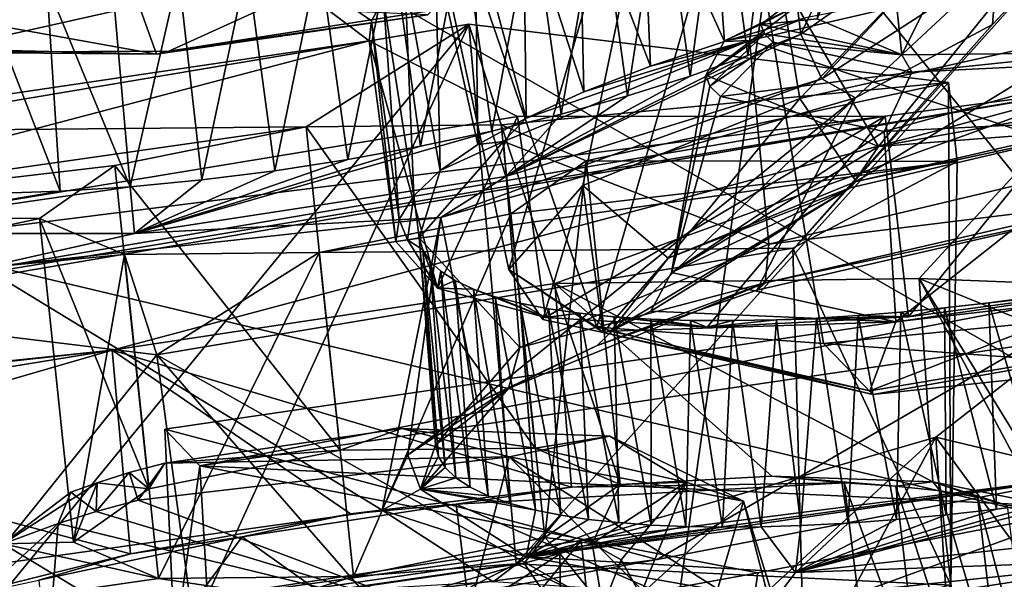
# Model space of a CAD drawing. Header units: metres. Extents: x -147 to 294, y -23 to 81.
# Tile 325 of 656: x 243.99 to 248.72, y 11.18 to 13.86. Entities that reach past the tile are written whole.
import ezdxf

# ---------------------------------------------------------------- set-up
doc = ezdxf.new("R2010")
doc.units = ezdxf.units.M
doc.layers.add('solid_AVA_153', color=7, linetype='CONTINUOUS')

msp = doc.modelspace()

# ---------------------------------------------------------------- linework, layer by layer
at = {"layer": 'solid_AVA_153'}
for points in [[(235.382919, 20.174784, 271.545105), (248.68512, 21.944908, 269.990875), (236.747787, 7.212847, 268.464081)], [(248.68512, 21.944908, 269.990875), (246.785263, 8.478528, 267.585846), (236.747787, 7.212847, 268.464081)], [(248.68512, 21.944908, 269.990875), (253.524139, 10.754683, 266.204803), (246.785263, 8.478528, 267.585846)], [(253.285522, 16.096727, 267.361969), (253.524139, 10.754683, 266.204803), (248.68512, 21.944908, 269.990875)], [(250.906952, 11.006205, 270.554932), (249.574112, 21.555054, 273.642517), (235.413086, 19.895332, 274.532532)], [(250.906952, 11.006205, 270.554932), (235.413086, 19.895332, 274.532532), (235.975128, 14.554294, 273.108093)], [(247.733551, 13.484473, 208.451752), (247.308426, 16.02021, 208.829315), (250.490891, 16.355457, 208.82872)], [(249.185791, 13.807883, 208.09227), (247.733551, 13.484473, 208.451752), (250.490891, 16.355457, 208.82872)], [(246.335754, 12.664375, 210.911667), (245.784622, 15.218804, 211.525833), (247.308426, 16.02021, 208.829315)], [(246.691055, 13.067058, 209.484436), (246.335754, 12.664375, 210.911667), (247.308426, 16.02021, 208.829315)], [(247.733551, 13.484473, 208.451752), (246.691055, 13.067058, 209.484436), (247.308426, 16.02021, 208.829315)], [(248.499313, 15.382895, 202.551208), (247.738403, 13.793296, 204.117722), (247.617493, 14.764479, 204.329987)], [(248.499313, 15.382895, 202.551208), (248.622467, 14.417262, 202.355042), (247.738403, 13.793296, 204.117722)], [(248.224579, 13.6946, 212.066528), (247.8172, 13.867684, 211.157883), (248.061035, 15.242649, 212.433945)], [(248.224579, 13.6946, 212.066528), (248.061035, 15.242649, 212.433945), (249.000732, 15.25211, 212.810425)], [(248.224579, 13.6946, 212.066528), (249.000732, 15.25211, 212.810425), (249.159744, 13.703708, 212.442474)], [(246.758423, 12.387303, 212.340103), (247.442978, 14.752333, 214.222931), (245.784622, 15.218804, 211.525833)], [(246.758423, 12.387303, 212.340103), (245.784622, 15.218804, 211.525833), (246.335754, 12.664375, 210.911667)], [(249.308212, 12.451582, 213.804703), (250.625458, 15.087579, 214.222351), (247.442978, 14.752333, 214.222931)], [(244.064514, 14.968012, 205.423599), (242.347321, 15.045023, 204.184799), (243.538437, 13.447729, 211.175034)], [(244.064514, 14.968012, 205.423599), (243.538437, 13.447729, 211.175034), (245.664902, 13.76135, 211.195831)], [(244.064514, 14.968012, 205.423599), (245.676819, 13.857912, 210.807449), (245.734177, 13.96109, 210.422531)], [(244.064514, 14.968012, 205.423599), (245.664902, 13.76135, 211.195831), (245.676819, 13.857912, 210.807449)], [(247.3535, 14.660101, 204.562546), (247.617493, 14.764479, 204.329987), (247.484573, 13.690458, 204.343323)], [(247.617493, 14.764479, 204.329987), (247.738403, 13.793296, 204.117722), (247.484573, 13.690458, 204.343323)], [(246.758423, 12.387303, 212.340103), (247.847763, 12.309066, 213.401947), (247.442978, 14.752333, 214.222931)], [(247.371628, 13.758513, 208.094299), (247.300201, 14.744948, 208.276855), (246.973602, 14.638042, 208.489746)], [(247.754898, 13.870564, 207.900406), (247.300201, 14.744948, 208.276855), (247.371628, 13.758513, 208.094299)], [(247.847763, 12.309066, 213.401947), (249.308212, 12.451582, 213.804703), (247.442978, 14.752333, 214.222931)], [(247.016525, 13.639617, 208.337341), (246.973602, 14.638042, 208.489746), (246.673767, 14.526541, 208.741104)], [(247.371628, 13.758513, 208.094299), (246.973602, 14.638042, 208.489746), (247.016525, 13.639617, 208.337341)], [(247.3535, 14.660101, 204.562546), (247.20636, 13.59139, 204.541214), (247.071671, 14.562015, 204.761841)], [(247.3535, 14.660101, 204.562546), (247.484573, 13.690458, 204.343323), (247.20636, 13.59139, 204.541214)], [(250.906952, 11.006205, 270.554932), (235.975128, 14.554294, 273.108093), (236.530548, 9.275632, 271.466919)], [(246.696945, 13.516018, 208.625427), (246.673767, 14.526541, 208.741104), (246.405914, 14.412115, 209.027359)], [(247.016525, 13.639617, 208.337341), (246.673767, 14.526541, 208.741104), (246.696945, 13.516018, 208.625427)], [(247.071671, 14.562015, 204.761841), (246.906601, 13.497206, 204.709122), (246.771805, 14.470233, 204.927795)], [(247.071671, 14.562015, 204.761841), (247.20636, 13.59139, 204.541214), (246.906601, 13.497206, 204.709122)], [(246.771805, 14.470233, 204.927795), (246.588058, 13.408928, 204.84491), (246.450546, 14.384168, 205.060745)], [(246.771805, 14.470233, 204.927795), (246.906601, 13.497206, 204.709122), (246.588058, 13.408928, 204.84491)], [(246.450546, 14.384168, 205.060745), (246.254974, 13.327796, 204.946823), (246.115967, 14.305462, 205.159546)], [(246.418762, 13.38977, 208.953751), (246.405914, 14.412115, 209.027359), (246.174866, 14.296603, 209.343979)], [(246.450546, 14.384168, 205.060745), (246.588058, 13.408928, 204.84491), (246.254974, 13.327796, 204.946823)], [(246.696945, 13.516018, 208.625427), (246.405914, 14.412115, 209.027359), (246.418762, 13.38977, 208.953751)], [(248.622467, 14.417262, 202.355042), (247.840302, 13.579144, 204.128525), (247.738403, 13.793296, 204.117722)], [(248.622467, 14.417262, 202.355042), (248.681488, 14.120798, 202.634964), (247.840302, 13.579144, 204.128525)], [(246.115967, 14.305462, 205.159546), (245.912109, 13.255029, 205.013443), (245.775833, 14.235785, 205.222565)], [(246.115967, 14.305462, 205.159546), (246.254974, 13.327796, 204.946823), (245.912109, 13.255029, 205.013443)], [(246.187225, 13.263073, 209.316467), (246.174866, 14.296603, 209.343979), (245.984512, 14.18192, 209.68541)], [(246.418762, 13.38977, 208.953751), (246.174866, 14.296603, 209.343979), (246.187225, 13.263073, 209.316467)], [(245.775833, 14.235785, 205.222565), (245.563431, 13.191449, 205.043976), (245.425095, 14.174382, 205.249725)], [(245.775833, 14.235785, 205.222565), (245.912109, 13.255029, 205.013443), (245.563431, 13.191449, 205.043976)], [(245.796249, 14.209041, 203.946686), (243.558411, 13.706712, 203.572403), (243.758774, 14.034259, 203.39888)], [(245.796249, 14.209041, 203.946686), (244.703033, 13.711983, 204.193588), (243.558411, 13.706712, 203.572403)], [(245.796249, 14.209041, 203.946686), (245.966919, 13.906784, 204.18927), (244.703033, 13.711983, 204.193588)], [(248.87233, 14.195108, 209.291367), (247.719101, 13.929711, 209.897034), (248.112213, 13.254547, 209.137299)], [(248.87233, 14.195108, 209.291367), (248.112213, 13.254547, 209.137299), (250.183182, 13.626337, 209.175888)], [(245.425095, 14.174382, 205.249725), (245.212158, 13.137527, 205.038712), (245.079056, 14.122939, 205.243713)], [(245.425095, 14.174382, 205.249725), (245.563431, 13.191449, 205.043976), (245.212158, 13.137527, 205.038712)], [(246.006622, 13.138277, 209.706482), (245.984512, 14.18192, 209.68541), (245.837006, 14.069567, 210.046707)], [(246.187225, 13.263073, 209.316467), (245.984512, 14.18192, 209.68541), (246.006622, 13.138277, 209.706482)], [(247.492325, 13.76283, 208.156143), (249.241791, 13.178203, 207.485062), (249.139923, 14.145721, 207.742111)], [(247.754898, 13.870564, 207.900406), (247.492325, 13.76283, 208.156143), (249.139923, 14.145721, 207.742111)], [(248.975616, 14.179116, 202.257782), (249.282944, 12.96755, 207.122406), (247.5271, 12.564355, 207.54718)], [(248.659607, 13.840177, 203.331848), (248.975616, 14.179116, 202.257782), (247.5271, 12.564355, 207.54718)], [(248.681488, 14.120798, 202.634964), (248.975616, 14.179116, 202.257782), (248.659607, 13.840177, 203.331848)], [(245.079056, 14.122939, 205.243713), (244.862, 13.093812, 204.997833), (244.750031, 14.082645, 205.206985)], [(245.079056, 14.122939, 205.243713), (245.212158, 13.137527, 205.038712), (244.862, 13.093812, 204.997833)], [(247.917572, 14.121837, 210.133118), (247.546982, 13.839231, 211.157883), (247.719101, 13.929711, 209.897034)], [(247.8172, 13.867684, 211.157883), (247.546982, 13.839231, 211.157883), (247.917572, 14.121837, 210.133118)], [(248.681488, 14.120798, 202.634964), (248.001068, 13.487918, 204.251389), (247.840302, 13.579144, 204.128525)], [(248.681488, 14.120798, 202.634964), (248.659607, 13.840177, 203.331848), (248.001068, 13.487918, 204.251389)], [(244.431473, 14.05275, 205.138321), (244.517426, 13.06088, 204.921677), (244.116806, 14.033071, 205.034592)], [(244.750031, 14.082645, 205.206985), (244.517426, 13.06088, 204.921677), (244.431473, 14.05275, 205.138321)], [(244.750031, 14.082645, 205.206985), (244.862, 13.093812, 204.997833), (244.517426, 13.06088, 204.921677)], [(245.879974, 13.017677, 210.116058), (245.837006, 14.069567, 210.046707), (245.734177, 13.96109, 210.422531)], [(246.006622, 13.138277, 209.706482), (245.837006, 14.069567, 210.046707), (245.879974, 13.017677, 210.116058)], [(244.116806, 14.033071, 205.034592), (244.181702, 13.038982, 204.811142), (243.798218, 14.023547, 204.891647)], [(243.798218, 14.023547, 204.891647), (244.181702, 13.038982, 204.811142), (243.858017, 13.028306, 204.667191)], [(244.116806, 14.033071, 205.034592), (244.517426, 13.06088, 204.921677), (244.181702, 13.038982, 204.811142)], [(244.644226, 13.697776, 204.214264), (244.554962, 13.946221, 204.693466), (243.226715, 13.952161, 203.945297)], [(243.352295, 13.728988, 203.789536), (244.644226, 13.697776, 204.214264), (243.226715, 13.952161, 203.945297)], [(245.808746, 12.90339, 210.537247), (245.734177, 13.96109, 210.422531), (245.676819, 13.857912, 210.807449)], [(245.879974, 13.017677, 210.116058), (245.734177, 13.96109, 210.422531), (245.808746, 12.90339, 210.537247)], [(244.644226, 13.697776, 204.214264), (245.94722, 13.886975, 204.253296), (244.554962, 13.946221, 204.693466)], [(244.703033, 13.711983, 204.193588), (245.966919, 13.906784, 204.18927), (245.94722, 13.886975, 204.253296)], [(247.719101, 13.929711, 209.897034), (247.281845, 13.596002, 211.107254), (248.112213, 13.254547, 209.137299)], [(247.372543, 13.760916, 211.143784), (247.281845, 13.596002, 211.107254), (247.719101, 13.929711, 209.897034)], [(247.546982, 13.839231, 211.157883), (247.372543, 13.760916, 211.143784), (247.719101, 13.929711, 209.897034)], [(244.703033, 13.711983, 204.193588), (245.94722, 13.886975, 204.253296), (244.644226, 13.697776, 204.214264)], [(245.792709, 12.797401, 210.961838), (245.676819, 13.857912, 210.807449), (245.664902, 13.76135, 211.195831)], [(245.808746, 12.90339, 210.537247), (245.676819, 13.857912, 210.807449), (245.792709, 12.797401, 210.961838)], [(247.754898, 13.870564, 207.900406), (247.371628, 13.758513, 208.094299), (247.492325, 13.76283, 208.156143)], [(248.224579, 13.6946, 212.066528), (247.546982, 13.839231, 211.157883), (247.8172, 13.867684, 211.157883)], [(245.363525, 13.34924, 219.20462), (246.143738, 13.841053, 217.481171), (243.089996, 13.327914, 218.287186)], [(243.567902, 10.698928, 217.862793), (243.089996, 13.327914, 218.287186), (246.143738, 13.841053, 217.481171)], [(244.859116, 11.033704, 217.127975), (243.567902, 10.698928, 217.862793), (246.143738, 13.841053, 217.481171)], [(246.371552, 11.251561, 217.146027), (244.859116, 11.033704, 217.127975), (246.143738, 13.841053, 217.481171)], [(245.363525, 13.34924, 219.20462), (246.299728, 13.358561, 219.580139), (246.143738, 13.841053, 217.481171)], [(246.299728, 13.358561, 219.580139), (248.448029, 13.560762, 219.681137), (246.143738, 13.841053, 217.481171)], [(246.371552, 11.251561, 217.146027), (246.143738, 13.841053, 217.481171), (248.448029, 13.560762, 219.681137)], [(247.564346, 13.794788, 211.352554), (247.372543, 13.760916, 211.143784), (247.546982, 13.839231, 211.157883)], [(248.659607, 13.840177, 203.331848), (247.5271, 12.564355, 207.54718), (248.001068, 13.487918, 204.251389)], [(248.224579, 13.6946, 212.066528), (247.564346, 13.794788, 211.352554), (247.546982, 13.839231, 211.157883)], [(246.30983, 13.278613, 209.33194), (247.584549, 12.784898, 207.898224), (247.492325, 13.76283, 208.156143)], [(246.418762, 13.38977, 208.953751), (246.30983, 13.278613, 209.33194), (247.492325, 13.76283, 208.156143)], [(247.738403, 13.793296, 204.117722), (247.840302, 13.579144, 204.128525), (246.322464, 13.11078, 204.981384)], [(247.484573, 13.690458, 204.343323), (247.738403, 13.793296, 204.117722), (246.322464, 13.11078, 204.981384)], [(246.696945, 13.516018, 208.625427), (246.418762, 13.38977, 208.953751), (247.492325, 13.76283, 208.156143)], [(247.016525, 13.639617, 208.337341), (246.696945, 13.516018, 208.625427), (247.492325, 13.76283, 208.156143)], [(247.371628, 13.758513, 208.094299), (247.016525, 13.639617, 208.337341), (247.492325, 13.76283, 208.156143)], [(247.564346, 13.794788, 211.352554), (247.302368, 13.543485, 211.337296), (247.281845, 13.596002, 211.107254)], [(247.564346, 13.794788, 211.352554), (247.281845, 13.596002, 211.107254), (247.372543, 13.760916, 211.143784)], [(247.564346, 13.794788, 211.352554), (247.606537, 13.753693, 211.544128), (247.302368, 13.543485, 211.337296)], [(247.492325, 13.76283, 208.156143), (247.584549, 12.784898, 207.898224), (249.241791, 13.178203, 207.485062)], [(248.224579, 13.6946, 212.066528), (247.606537, 13.753693, 211.544128), (247.564346, 13.794788, 211.352554)], [(248.00502, 13.085694, 208.698151), (247.733551, 13.484473, 208.451752), (249.185791, 13.807883, 208.09227)], [(249.251328, 13.373905, 208.393356), (248.00502, 13.085694, 208.698151), (249.185791, 13.807883, 208.09227)], [(240.771027, 12.472983, 213.710815), (245.664902, 13.76135, 211.195831), (243.538437, 13.447729, 211.175034)], [(246.377365, 13.39814, 213.198761), (245.664902, 13.76135, 211.195831), (240.771027, 12.472983, 213.710815)], [(243.352295, 13.728988, 203.789536), (243.558411, 13.706712, 203.572403), (244.644226, 13.697776, 204.214264)], [(245.994049, 12.57398, 212.02301), (245.664902, 13.76135, 211.195831), (246.377365, 13.39814, 213.198761)], [(245.792709, 12.797401, 210.961838), (245.664902, 13.76135, 211.195831), (245.994049, 12.57398, 212.02301)], [(247.606537, 13.753693, 211.544128), (247.352234, 13.494924, 211.563675), (247.302368, 13.543485, 211.337296)], [(247.606537, 13.753693, 211.544128), (248.272171, 13.611036, 212.439163), (247.352234, 13.494924, 211.563675)], [(248.224579, 13.6946, 212.066528), (248.272171, 13.611036, 212.439163), (247.606537, 13.753693, 211.544128)], [(244.703033, 13.711983, 204.193588), (244.644226, 13.697776, 204.214264), (243.558411, 13.706712, 203.572403)], [(247.20636, 13.59139, 204.541214), (247.484573, 13.690458, 204.343323), (246.322464, 13.11078, 204.981384)], [(248.224579, 13.6946, 212.066528), (249.159744, 13.703708, 212.442474), (248.272171, 13.611036, 212.439163)], [(249.159744, 13.703708, 212.442474), (249.368271, 13.665772, 212.694443), (248.272171, 13.611036, 212.439163)], [(250.183182, 13.626337, 209.175888), (248.112213, 13.254547, 209.137299), (249.170395, 13.335098, 208.492538)], [(249.368271, 13.665772, 212.694443), (249.432388, 13.390815, 212.923157), (248.139252, 13.326311, 212.621689)], [(248.272171, 13.611036, 212.439163), (249.368271, 13.665772, 212.694443), (248.139252, 13.326311, 212.621689)], [(247.840302, 13.579144, 204.128525), (248.001068, 13.487918, 204.251389), (246.008926, 12.913054, 205.227051)], [(246.322464, 13.11078, 204.981384), (247.840302, 13.579144, 204.128525), (246.008926, 12.913054, 205.227051)], [(246.906601, 13.497206, 204.709122), (247.20636, 13.59139, 204.541214), (246.322464, 13.11078, 204.981384)], [(247.281845, 13.596002, 211.107254), (247.117432, 12.649415, 210.888794), (248.112213, 13.254547, 209.137299)], [(247.281845, 13.596002, 211.107254), (247.302368, 13.543485, 211.337296), (247.117432, 12.649415, 210.888794)], [(248.272171, 13.611036, 212.439163), (248.139252, 13.326311, 212.621689), (247.352234, 13.494924, 211.563675)], [(249.144775, 13.530704, 214.637894), (238.930008, 11.832757, 215.564865), (237.683487, 11.577033, 216.082748)], [(244.431641, 12.277175, 216.926025), (249.144775, 13.530704, 214.637894), (237.683487, 11.577033, 216.082748)], [(249.144775, 13.530704, 214.637894), (248.144547, 13.399546, 214.460571), (238.930008, 11.832757, 215.564865)], [(244.431641, 12.277175, 216.926025), (246.556854, 12.596373, 216.959732), (249.144775, 13.530704, 214.637894)], [(246.299728, 13.358561, 219.580139), (246.707458, 13.185088, 220.490555), (248.448029, 13.560762, 219.681137)], [(248.458542, 11.14833, 219.205627), (246.371552, 11.251561, 217.146027), (248.448029, 13.560762, 219.681137)], [(246.556854, 12.596373, 216.959732), (248.307205, 12.619855, 218.231934), (249.144775, 13.530704, 214.637894)], [(246.707458, 13.185088, 220.490555), (248.489441, 13.182316, 221.291626), (248.448029, 13.560762, 219.681137)], [(247.302368, 13.543485, 211.337296), (247.352234, 13.494924, 211.563675), (247.117432, 12.649415, 210.888794)], [(248.255737, 12.436917, 214.205566), (248.144547, 13.399546, 214.460571), (249.144775, 13.530704, 214.637894)], [(248.255737, 12.436917, 214.205566), (249.144775, 13.530704, 214.637894), (249.316498, 12.578248, 214.38295)], [(248.307205, 12.619855, 218.231934), (249.17041, 12.586512, 219.129089), (249.144775, 13.530704, 214.637894)], [(248.458542, 11.14833, 219.205627), (248.448029, 13.560762, 219.681137), (248.489441, 13.182316, 221.291626)], [(246.008926, 12.913054, 205.227051), (248.001068, 13.487918, 204.251389), (246.18634, 12.02565, 208.842514)], [(248.001068, 13.487918, 204.251389), (246.759674, 12.299294, 208.108383), (246.18634, 12.02565, 208.842514)], [(246.588058, 13.408928, 204.84491), (246.906601, 13.497206, 204.709122), (246.322464, 13.11078, 204.981384)], [(247.102158, 12.717923, 209.582916), (246.691055, 13.067058, 209.484436), (247.733551, 13.484473, 208.451752)], [(248.001068, 13.487918, 204.251389), (247.5271, 12.564355, 207.54718), (246.759674, 12.299294, 208.108383)], [(248.00502, 13.085694, 208.698151), (247.102158, 12.717923, 209.582916), (247.733551, 13.484473, 208.451752)], [(247.352234, 13.494924, 211.563675), (248.139252, 13.326311, 212.621689), (247.117432, 12.649415, 210.888794)], [(248.144547, 13.399546, 214.460571), (240.771027, 12.472983, 213.710815), (238.930008, 11.832757, 215.564865)], [(248.144547, 13.399546, 214.460571), (246.377365, 13.39814, 213.198761), (240.771027, 12.472983, 213.710815)], [(245.994049, 12.57398, 212.02301), (246.377365, 13.39814, 213.198761), (246.511581, 12.434032, 212.968796)], [(246.418762, 13.38977, 208.953751), (246.187225, 13.263073, 209.316467), (246.30983, 13.278613, 209.33194)], [(246.254974, 13.327796, 204.946823), (246.588058, 13.408928, 204.84491), (246.322464, 13.11078, 204.981384)], [(246.511581, 12.434032, 212.968796), (246.377365, 13.39814, 213.198761), (248.144547, 13.399546, 214.460571)], [(246.511581, 12.434032, 212.968796), (248.144547, 13.399546, 214.460571), (247.289474, 12.387123, 213.718796)], [(247.289474, 12.387123, 213.718796), (248.144547, 13.399546, 214.460571), (248.255737, 12.436917, 214.205566)], [(248.139252, 13.326311, 212.621689), (249.432388, 13.390815, 212.923157), (248.195023, 12.411836, 212.67514)], [(249.432388, 13.390815, 212.923157), (249.238693, 12.532689, 212.968475), (248.195023, 12.411836, 212.67514)], [(245.363525, 13.34924, 219.20462), (243.089996, 13.327914, 218.287186), (242.300034, 12.912069, 219.686707)], [(245.363525, 13.34924, 219.20462), (242.300034, 12.912069, 219.686707), (244.444, 13.162994, 219.580826)], [(245.526337, 11.797112, 218.835693), (245.363525, 13.34924, 219.20462), (244.444, 13.162994, 219.580826)], [(246.463135, 11.80622, 219.21109), (246.299728, 13.358561, 219.580139), (245.363525, 13.34924, 219.20462)], [(246.463135, 11.80622, 219.21109), (245.363525, 13.34924, 219.20462), (245.526337, 11.797112, 218.835693)], [(246.871033, 11.631583, 220.121857), (246.707458, 13.185088, 220.490555), (246.299728, 13.358561, 219.580139)], [(246.871033, 11.631583, 220.121857), (246.299728, 13.358561, 219.580139), (246.463135, 11.80622, 219.21109)], [(249.170395, 13.335098, 208.492538), (248.00502, 13.085694, 208.698151), (249.251328, 13.373905, 208.393356)], [(246.254974, 13.327796, 204.946823), (246.322464, 13.11078, 204.981384), (244.538467, 12.836226, 204.967072)], [(245.912109, 13.255029, 205.013443), (246.254974, 13.327796, 204.946823), (244.538467, 12.836226, 204.967072)], [(248.139252, 13.326311, 212.621689), (248.195023, 12.411836, 212.67514), (247.117432, 12.649415, 210.888794)], [(249.170395, 13.335098, 208.492538), (247.975021, 13.056112, 208.796921), (248.00502, 13.085694, 208.698151)], [(248.112213, 13.254547, 209.137299), (247.975021, 13.056112, 208.796921), (249.170395, 13.335098, 208.492538)], [(245.563431, 13.191449, 205.043976), (245.912109, 13.255029, 205.013443), (244.538467, 12.836226, 204.967072)], [(246.30983, 13.278613, 209.33194), (245.905228, 12.815226, 210.96051), (246.388428, 12.289115, 209.087219)], [(246.006622, 13.138277, 209.706482), (245.905228, 12.815226, 210.96051), (246.30983, 13.278613, 209.33194)], [(246.187225, 13.263073, 209.316467), (246.006622, 13.138277, 209.706482), (246.30983, 13.278613, 209.33194)], [(246.30983, 13.278613, 209.33194), (246.388428, 12.289115, 209.087219), (247.584549, 12.784898, 207.898224)], [(248.112213, 13.254547, 209.137299), (247.117432, 12.649415, 210.888794), (247.975021, 13.056112, 208.796921)], [(244.082016, 12.909297, 220.487778), (244.444, 13.162994, 219.580826), (242.300034, 12.912069, 219.686707)], [(244.607498, 11.61031, 219.211746), (244.444, 13.162994, 219.580826), (244.082016, 12.909297, 220.487778)], [(245.526337, 11.797112, 218.835693), (244.444, 13.162994, 219.580826), (244.607498, 11.61031, 219.211746)], [(245.212158, 13.137527, 205.038712), (245.563431, 13.191449, 205.043976), (244.538467, 12.836226, 204.967072)], [(245.425934, 12.745146, 221.773712), (247.699478, 12.766471, 222.691162), (248.489441, 13.182316, 221.291626)], [(246.345474, 12.931392, 221.397522), (245.425934, 12.745146, 221.773712), (248.489441, 13.182316, 221.291626)], [(246.707458, 13.185088, 220.490555), (246.345474, 12.931392, 221.397522), (248.489441, 13.182316, 221.291626)], [(246.509155, 11.376849, 221.028), (246.345474, 12.931392, 221.397522), (246.707458, 13.185088, 220.490555)], [(246.871033, 11.631583, 220.121857), (246.509155, 11.376849, 221.028), (246.707458, 13.185088, 220.490555)], [(247.584549, 12.784898, 207.898224), (249.275314, 12.993519, 207.337128), (249.241791, 13.178203, 207.485062)], [(248.458542, 11.14833, 219.205627), (248.489441, 13.182316, 221.291626), (247.699478, 12.766471, 222.691162)], [(244.862, 13.093812, 204.997833), (245.212158, 13.137527, 205.038712), (244.538467, 12.836226, 204.967072)], [(244.538467, 12.836226, 204.967072), (246.322464, 13.11078, 204.981384), (246.008926, 12.913054, 205.227051)], [(246.006622, 13.138277, 209.706482), (245.879974, 13.017677, 210.116058), (245.905228, 12.815226, 210.96051)], [(244.517426, 13.06088, 204.921677), (244.538467, 12.836226, 204.967072), (242.963913, 12.837231, 204.080612)], [(244.181702, 13.038982, 204.811142), (244.517426, 13.06088, 204.921677), (242.963913, 12.837231, 204.080612)], [(244.517426, 13.06088, 204.921677), (244.862, 13.093812, 204.997833), (244.538467, 12.836226, 204.967072)], [(246.500046, 12.424422, 210.852539), (246.335754, 12.664375, 210.911667), (246.691055, 13.067058, 209.484436)], [(246.500046, 12.424422, 210.852539), (246.691055, 13.067058, 209.484436), (246.788773, 12.361449, 210.832092)], [(247.102158, 12.717923, 209.582916), (246.788773, 12.361449, 210.832092), (246.691055, 13.067058, 209.484436)], [(247.975021, 13.056112, 208.796921), (246.826447, 12.367362, 210.83255), (247.102158, 12.717923, 209.582916)], [(247.018295, 12.463031, 210.848511), (246.826447, 12.367362, 210.83255), (247.975021, 13.056112, 208.796921)], [(247.117432, 12.649415, 210.888794), (247.018295, 12.463031, 210.848511), (247.975021, 13.056112, 208.796921)], [(247.975021, 13.056112, 208.796921), (247.102158, 12.717923, 209.582916), (248.00502, 13.085694, 208.698151)], [(243.858017, 13.028306, 204.667191), (244.181702, 13.038982, 204.811142), (242.963913, 12.837231, 204.080612)], [(245.879974, 13.017677, 210.116058), (245.808746, 12.90339, 210.537247), (245.849319, 12.806371, 210.961182)], [(245.879974, 13.017677, 210.116058), (245.849319, 12.806371, 210.961182), (245.905228, 12.815226, 210.96051)], [(247.56749, 12.599159, 207.767487), (247.5271, 12.564355, 207.54718), (249.282944, 12.96755, 207.122406)], [(247.56749, 12.599159, 207.767487), (249.282944, 12.96755, 207.122406), (249.275314, 12.993519, 207.337128)], [(247.584549, 12.784898, 207.898224), (247.56749, 12.599159, 207.767487), (249.275314, 12.993519, 207.337128)], [(244.082016, 12.909297, 220.487778), (242.300034, 12.912069, 219.686707), (242.341446, 12.533623, 221.297195)], [(243.814178, 12.67324, 204.878128), (246.008926, 12.913054, 205.227051), (245.728394, 11.509112, 210.655106)], [(244.538467, 12.836226, 204.967072), (246.008926, 12.913054, 205.227051), (243.814178, 12.67324, 204.878128)], [(245.590317, 11.190046, 221.404053), (245.425934, 12.745146, 221.773712), (246.345474, 12.931392, 221.397522)], [(245.590317, 11.190046, 221.404053), (246.345474, 12.931392, 221.397522), (246.509155, 11.376849, 221.028)], [(246.008926, 12.913054, 205.227051), (245.850571, 11.774407, 209.647781), (245.728394, 11.509112, 210.655106)], [(246.008926, 12.913054, 205.227051), (246.18634, 12.02565, 208.842514), (245.850571, 11.774407, 209.647781)], [(244.489746, 12.735825, 221.398193), (244.082016, 12.909297, 220.487778), (242.341446, 12.533623, 221.297195)], [(244.245621, 11.355576, 220.117889), (244.082016, 12.909297, 220.487778), (244.489746, 12.735825, 221.398193)], [(244.607498, 11.61031, 219.211746), (244.082016, 12.909297, 220.487778), (244.245621, 11.355576, 220.117889)], [(245.808746, 12.90339, 210.537247), (245.792709, 12.797401, 210.961838), (245.849319, 12.806371, 210.961182)], [(242.963913, 12.837231, 204.080612), (244.538467, 12.836226, 204.967072), (243.814178, 12.67324, 204.878128)], [(245.849319, 12.806371, 210.961182), (245.792709, 12.797401, 210.961838), (245.994049, 12.57398, 212.02301)], [(245.849319, 12.806371, 210.961182), (245.92247, 12.757779, 211.208511), (245.905228, 12.815226, 210.96051)], [(245.849319, 12.806371, 210.961182), (245.994049, 12.57398, 212.02301), (245.92247, 12.757779, 211.208511)], [(245.905228, 12.815226, 210.96051), (245.983246, 11.821525, 210.72226), (246.388428, 12.289115, 209.087219)], [(245.905228, 12.815226, 210.96051), (245.997925, 11.765971, 210.960541), (245.983246, 11.821525, 210.72226)], [(245.92247, 12.757779, 211.208511), (245.997925, 11.765971, 210.960541), (245.905228, 12.815226, 210.96051)], [(247.584549, 12.784898, 207.898224), (246.388428, 12.289115, 209.087219), (247.56749, 12.599159, 207.767487)], [(244.489746, 12.735825, 221.398193), (242.341446, 12.533623, 221.297195), (244.645737, 12.253332, 223.497177)], [(244.245621, 11.355576, 220.117889), (244.489746, 12.735825, 221.398193), (244.653519, 11.18094, 221.028656)], [(245.425934, 12.745146, 221.773712), (244.489746, 12.735825, 221.398193), (244.645737, 12.253332, 223.497177)], [(244.653519, 11.18094, 221.028656), (244.489746, 12.735825, 221.398193), (245.425934, 12.745146, 221.773712)], [(245.425934, 12.745146, 221.773712), (244.645737, 12.253332, 223.497177), (247.699478, 12.766471, 222.691162)], [(247.76152, 10.497214, 221.975357), (247.699478, 12.766471, 222.691162), (244.645737, 12.253332, 223.497177)], [(244.653519, 11.18094, 221.028656), (245.425934, 12.745146, 221.773712), (245.590317, 11.190046, 221.404053)], [(245.92247, 12.757779, 211.208511), (246.03067, 11.71345, 211.199722), (245.997925, 11.765971, 210.960541)], [(245.92247, 12.757779, 211.208511), (245.957001, 12.704458, 211.452026), (246.03067, 11.71345, 211.199722)], [(245.994049, 12.57398, 212.02301), (245.957001, 12.704458, 211.452026), (245.92247, 12.757779, 211.208511)], [(248.458542, 11.14833, 219.205627), (247.699478, 12.766471, 222.691162), (247.76152, 10.497214, 221.975357)], [(245.957001, 12.704458, 211.452026), (246.081406, 11.664293, 211.438492), (246.03067, 11.71345, 211.199722)], [(245.957001, 12.704458, 211.452026), (246.008926, 12.655341, 211.690857), (246.081406, 11.664293, 211.438492)], [(245.994049, 12.57398, 212.02301), (246.008926, 12.655341, 211.690857), (245.957001, 12.704458, 211.452026)], [(246.826447, 12.367362, 210.83255), (246.788773, 12.361449, 210.832092), (247.102158, 12.717923, 209.582916)], [(243.814178, 12.67324, 204.878128), (245.728394, 11.509112, 210.655106), (241.07991, 10.858987, 210.61734)], [(245.994049, 12.57398, 212.02301), (246.078491, 12.610418, 211.925156), (246.008926, 12.655341, 211.690857)], [(246.008926, 12.655341, 211.690857), (246.150269, 11.618837, 211.675568), (246.081406, 11.664293, 211.438492)], [(246.008926, 12.655341, 211.690857), (246.078491, 12.610418, 211.925156), (246.150269, 11.618837, 211.675568)], [(246.788773, 12.361449, 210.832092), (246.758423, 12.387303, 212.340103), (246.335754, 12.664375, 210.911667)], [(246.500046, 12.424422, 210.852539), (246.788773, 12.361449, 210.832092), (246.335754, 12.664375, 210.911667)], [(248.195023, 12.411836, 212.67514), (247.018295, 12.463031, 210.848511), (247.117432, 12.649415, 210.888794)], [(246.63739, 11.619276, 216.749237), (246.556854, 12.596373, 216.959732), (244.431641, 12.277175, 216.926025)], [(245.994049, 12.57398, 212.02301), (246.166336, 12.569593, 212.155731), (246.078491, 12.610418, 211.925156)], [(246.078491, 12.610418, 211.925156), (246.237442, 11.577389, 211.909866), (246.150269, 11.618837, 211.675568)], [(246.078491, 12.610418, 211.925156), (246.166336, 12.569593, 212.155731), (246.237442, 11.577389, 211.909866)], [(247.56749, 12.599159, 207.767487), (246.334656, 12.092648, 208.985138), (246.759674, 12.299294, 208.108383)], [(246.388428, 12.289115, 209.087219), (246.334656, 12.092648, 208.985138), (247.56749, 12.599159, 207.767487)], [(248.372971, 11.644853, 217.995224), (248.307205, 12.619855, 218.231934), (246.556854, 12.596373, 216.959732)], [(247.599945, 11.672215, 217.238983), (246.556854, 12.596373, 216.959732), (246.63739, 11.619276, 216.749237)], [(248.372971, 11.644853, 217.995224), (246.556854, 12.596373, 216.959732), (247.599945, 11.672215, 217.238983)], [(247.56749, 12.599159, 207.767487), (246.759674, 12.299294, 208.108383), (247.5271, 12.564355, 207.54718)], [(248.307205, 12.619855, 218.231934), (249.002487, 12.338254, 220.251053), (249.17041, 12.586512, 219.129089)], [(249.078705, 11.363177, 220.019928), (249.002487, 12.338254, 220.251053), (248.307205, 12.619855, 218.231934)], [(248.884003, 11.539839, 218.947021), (248.307205, 12.619855, 218.231934), (248.372971, 11.644853, 217.995224)], [(249.078705, 11.363177, 220.019928), (248.307205, 12.619855, 218.231934), (248.884003, 11.539839, 218.947021)], [(242.871429, 10.048312, 220.633041), (244.645737, 12.253332, 223.497177), (242.341446, 12.533623, 221.297195)], [(249.291382, 12.572576, 224.212082), (247.048431, 11.271326, 224.357834), (244.684448, 11.897719, 225.010391)], [(244.852509, 11.720497, 225.830429), (249.291382, 12.572576, 224.212082), (244.684448, 11.897719, 225.010391)], [(244.852509, 11.720497, 225.830429), (250.043701, 12.480941, 224.930862), (249.291382, 12.572576, 224.212082)], [(245.994049, 12.57398, 212.02301), (246.511581, 12.434032, 212.968796), (246.166336, 12.569593, 212.155731)], [(246.166336, 12.569593, 212.155731), (246.342606, 11.540395, 212.139267), (246.237442, 11.577389, 211.909866)], [(246.166336, 12.569593, 212.155731), (246.270996, 12.533212, 212.380173), (246.342606, 11.540395, 212.139267)], [(246.511581, 12.434032, 212.968796), (246.270996, 12.533212, 212.380173), (246.166336, 12.569593, 212.155731)], [(246.270996, 12.533212, 212.380173), (246.465027, 11.508251, 212.361542), (246.342606, 11.540395, 212.139267)], [(246.270996, 12.533212, 212.380173), (246.390732, 12.501686, 212.595505), (246.465027, 11.508251, 212.361542)], [(246.511581, 12.434032, 212.968796), (246.390732, 12.501686, 212.595505), (246.270996, 12.533212, 212.380173)], [(249.291382, 12.572576, 224.212082), (249.150726, 11.676294, 224.017761), (247.048431, 11.271326, 224.357834)], [(248.069656, 12.081005, 212.896576), (248.195023, 12.411836, 212.67514), (249.238693, 12.532689, 212.968475)], [(250.480423, 12.486346, 212.948456), (248.069656, 12.081005, 212.896576), (249.238693, 12.532689, 212.968475)], [(248.255737, 12.436917, 214.205566), (249.316498, 12.578248, 214.38295), (248.428864, 12.479922, 214.144043)], [(249.316498, 12.578248, 214.38295), (248.641068, 12.504167, 214.196091), (248.428864, 12.479922, 214.144043)], [(249.316498, 12.578248, 214.38295), (248.857437, 12.532403, 214.234665), (248.641068, 12.504167, 214.196091)], [(246.390732, 12.501686, 212.595505), (246.585907, 11.484291, 212.549164), (246.465027, 11.508251, 212.361542)], [(246.390732, 12.501686, 212.595505), (246.526093, 12.475085, 212.801804), (246.585907, 11.484291, 212.549164)], [(246.511581, 12.434032, 212.968796), (246.526093, 12.475085, 212.801804), (246.390732, 12.501686, 212.595505)], [(250.480423, 12.486346, 212.948456), (248.083939, 12.064124, 212.979904), (248.069656, 12.081005, 212.896576)], [(250.480423, 12.486346, 212.948456), (249.353592, 12.197526, 213.338852), (248.083939, 12.064124, 212.979904)], [(248.428864, 12.479922, 214.144043), (248.641068, 12.504167, 214.196091), (248.677826, 11.513027, 213.975739)], [(248.641068, 12.504167, 214.196091), (248.857437, 12.532403, 214.234665), (248.920502, 11.544993, 214.023407)], [(248.641068, 12.504167, 214.196091), (248.920502, 11.544993, 214.023407), (248.677826, 11.513027, 213.975739)], [(244.852509, 11.720497, 225.830429), (249.142197, 11.518989, 224.935211), (250.043701, 12.480941, 224.930862)], [(246.511581, 12.434032, 212.968796), (246.6772, 12.453343, 212.999405), (246.526093, 12.475085, 212.801804)], [(246.511581, 12.434032, 212.968796), (247.289474, 12.387123, 213.718796), (246.6772, 12.453343, 212.999405)], [(246.526093, 12.475085, 212.801804), (246.719299, 11.464348, 212.72963), (246.585907, 11.484291, 212.549164)], [(246.526093, 12.475085, 212.801804), (246.6772, 12.453343, 212.999405), (246.719299, 11.464348, 212.72963)], [(246.6772, 12.453343, 212.999405), (246.864456, 11.448564, 212.901733), (246.719299, 11.464348, 212.72963)], [(246.6772, 12.453343, 212.999405), (246.841751, 12.436674, 213.185806), (246.864456, 11.448564, 212.901733)], [(247.289474, 12.387123, 213.718796), (246.841751, 12.436674, 213.185806), (246.6772, 12.453343, 212.999405)], [(248.195023, 12.411836, 212.67514), (246.826447, 12.367362, 210.83255), (247.018295, 12.463031, 210.848511)], [(247.813538, 12.430787, 213.905823), (248.013763, 12.44317, 213.998184), (247.965424, 11.446034, 213.725098)], [(248.255737, 12.436917, 214.205566), (248.013763, 12.44317, 213.998184), (247.813538, 12.430787, 213.905823)], [(249.353592, 12.197526, 213.338852), (249.308212, 12.451582, 213.804703), (247.847763, 12.309066, 213.401947)], [(248.013763, 12.44317, 213.998184), (248.1987, 11.463283, 213.826508), (247.965424, 11.446034, 213.725098)], [(248.013763, 12.44317, 213.998184), (248.219635, 12.459586, 214.077988), (248.1987, 11.463283, 213.826508)], [(248.255737, 12.436917, 214.205566), (248.219635, 12.459586, 214.077988), (248.013763, 12.44317, 213.998184)], [(248.219635, 12.459586, 214.077988), (248.436829, 11.485716, 213.910141), (248.1987, 11.463283, 213.826508)], [(248.219635, 12.459586, 214.077988), (248.428864, 12.479922, 214.144043), (248.436829, 11.485716, 213.910141)], [(248.255737, 12.436917, 214.205566), (248.428864, 12.479922, 214.144043), (248.219635, 12.459586, 214.077988)], [(248.428864, 12.479922, 214.144043), (248.677826, 11.513027, 213.975739), (248.436829, 11.485716, 213.910141)], [(248.069656, 12.081005, 212.896576), (246.826447, 12.367362, 210.83255), (248.195023, 12.411836, 212.67514)], [(246.841751, 12.436674, 213.185806), (247.020462, 11.437031, 213.064331), (246.864456, 11.448564, 212.901733)], [(246.841751, 12.436674, 213.185806), (247.018173, 12.425262, 213.3591), (247.020462, 11.437031, 213.064331)], [(247.289474, 12.387123, 213.718796), (247.018173, 12.425262, 213.3591), (246.841751, 12.436674, 213.185806)], [(247.018173, 12.425262, 213.3591), (247.186844, 11.429799, 213.216888), (247.020462, 11.437031, 213.064331)], [(247.018173, 12.425262, 213.3591), (247.208435, 12.419091, 213.520706), (247.186844, 11.429799, 213.216888)], [(247.289474, 12.387123, 213.718796), (247.208435, 12.419091, 213.520706), (247.018173, 12.425262, 213.3591)], [(247.208435, 12.419091, 213.520706), (247.362946, 11.426924, 213.358765), (247.186844, 11.429799, 213.216888)], [(247.208435, 12.419091, 213.520706), (247.410416, 12.418176, 213.669098), (247.362946, 11.426924, 213.358765)], [(247.289474, 12.387123, 213.718796), (247.410416, 12.418176, 213.669098), (247.208435, 12.419091, 213.520706)], [(247.289474, 12.387123, 213.718796), (248.255737, 12.436917, 214.205566), (247.621262, 12.422544, 213.802109)], [(247.289474, 12.387123, 213.718796), (247.621262, 12.422544, 213.802109), (247.410416, 12.418176, 213.669098)], [(247.410416, 12.418176, 213.669098), (247.54747, 11.428415, 213.488922), (247.362946, 11.426924, 213.358765)], [(247.410416, 12.418176, 213.669098), (247.621262, 12.422544, 213.802109), (247.54747, 11.428415, 213.488922)], [(247.621262, 12.422544, 213.802109), (247.739014, 11.434215, 213.606491), (247.54747, 11.428415, 213.488922)], [(248.255737, 12.436917, 214.205566), (247.813538, 12.430787, 213.905823), (247.621262, 12.422544, 213.802109)], [(247.621262, 12.422544, 213.802109), (247.813538, 12.430787, 213.905823), (247.739014, 11.434215, 213.606491)], [(247.813538, 12.430787, 213.905823), (247.965424, 11.446034, 213.725098), (247.739014, 11.434215, 213.606491)], [(248.083939, 12.064124, 212.979904), (247.847763, 12.309066, 213.401947), (246.758423, 12.387303, 212.340103)], [(246.788773, 12.361449, 210.832092), (248.083939, 12.064124, 212.979904), (246.758423, 12.387303, 212.340103)], [(248.069656, 12.081005, 212.896576), (246.788773, 12.361449, 210.832092), (246.826447, 12.367362, 210.83255)], [(248.069656, 12.081005, 212.896576), (248.083939, 12.064124, 212.979904), (246.788773, 12.361449, 210.832092)], [(246.334656, 12.092648, 208.985138), (246.18634, 12.02565, 208.842514), (246.759674, 12.299294, 208.108383)], [(248.083939, 12.064124, 212.979904), (249.353592, 12.197526, 213.338852), (247.847763, 12.309066, 213.401947)], [(248.38739, 11.859, 222.257065), (249.150726, 11.676294, 224.017761), (249.002487, 12.338254, 220.251053)], [(248.92157, 11.130297, 221.106125), (248.38739, 11.859, 222.257065), (249.002487, 12.338254, 220.251053)], [(244.431641, 12.277175, 216.926025), (236.308075, 11.388737, 216.264023), (236.352951, 10.962523, 218.353928)], [(244.431641, 12.277175, 216.926025), (237.683487, 11.577033, 216.082748), (236.308075, 11.388737, 216.264023)], [(242.713501, 11.779323, 218.147949), (244.431641, 12.277175, 216.926025), (236.352951, 10.962523, 218.353928)], [(244.518341, 11.299196, 216.727692), (244.431641, 12.277175, 216.926025), (242.713501, 11.779323, 218.147949)], [(242.871429, 10.048312, 220.633041), (244.958878, 9.945896, 222.69223), (244.645737, 12.253332, 223.497177)], [(245.575089, 11.490911, 216.571823), (244.431641, 12.277175, 216.926025), (244.518341, 11.299196, 216.727692)], [(246.63739, 11.619276, 216.749237), (244.431641, 12.277175, 216.926025), (245.575089, 11.490911, 216.571823)], [(246.470627, 10.163184, 222.709946), (247.76152, 10.497214, 221.975357), (244.645737, 12.253332, 223.497177)], [(244.958878, 9.945896, 222.69223), (246.470627, 10.163184, 222.709946), (244.645737, 12.253332, 223.497177)], [(246.388428, 12.289115, 209.087219), (245.983246, 11.821525, 210.72226), (246.334656, 12.092648, 208.985138)], [(246.334656, 12.092648, 208.985138), (245.850571, 11.774407, 209.647781), (246.18634, 12.02565, 208.842514)], [(246.334656, 12.092648, 208.985138), (245.91243, 11.609585, 210.673904), (245.850571, 11.774407, 209.647781)], [(245.983246, 11.821525, 210.72226), (245.91243, 11.609585, 210.673904), (246.334656, 12.092648, 208.985138)], [(244.684448, 11.897719, 225.010391), (247.048431, 11.271326, 224.357834), (244.73262, 10.851881, 224.739105)], [(244.852509, 11.720497, 225.830429), (244.684448, 11.897719, 225.010391), (244.73262, 10.851881, 224.739105)], [(244.684586, 11.734682, 218.725372), (246.337265, 11.76421, 218.343643), (245.82225, 11.900046, 218.535614)], [(245.526337, 11.797112, 218.835693), (244.684586, 11.734682, 218.725372), (245.82225, 11.900046, 218.535614)], [(246.463135, 11.80622, 219.21109), (245.526337, 11.797112, 218.835693), (245.82225, 11.900046, 218.535614)], [(245.82225, 11.900046, 218.535614), (246.337265, 11.76421, 218.343643), (246.821381, 11.863419, 219.129883)], [(246.463135, 11.80622, 219.21109), (245.82225, 11.900046, 218.535614), (246.821381, 11.863419, 219.129883)], [(246.821381, 11.863419, 219.129883), (246.337265, 11.76421, 218.343643), (247.46286, 11.552392, 219.726776)], [(246.463135, 11.80622, 219.21109), (246.821381, 11.863419, 219.129883), (247.187134, 11.642589, 220.215347)], [(248.38739, 11.859, 222.257065), (246.68428, 11.362275, 223.493042), (249.150726, 11.676294, 224.017761)], [(246.787018, 10.396475, 223.233612), (246.68428, 11.362275, 223.493042), (248.38739, 11.859, 222.257065)], [(246.787018, 10.396475, 223.233612), (248.38739, 11.859, 222.257065), (247.719833, 10.628653, 222.763672)], [(246.821381, 11.863419, 219.129883), (247.46286, 11.552392, 219.726776), (247.187134, 11.642589, 220.215347)], [(247.719833, 10.628653, 222.763672), (248.38739, 11.859, 222.257065), (248.450531, 10.87984, 222.035385)], [(248.450531, 10.87984, 222.035385), (248.38739, 11.859, 222.257065), (248.92157, 11.130297, 221.106125)], [(244.518341, 11.299196, 216.727692), (242.713501, 11.779323, 218.147949), (243.576141, 11.064769, 217.197021)], [(245.526337, 11.797112, 218.835693), (244.607498, 11.61031, 219.211746), (244.684586, 11.734682, 218.725372)], [(245.997925, 11.765971, 210.960541), (245.91243, 11.609585, 210.673904), (245.983246, 11.821525, 210.72226)], [(246.871033, 11.631583, 220.121857), (246.463135, 11.80622, 219.21109), (247.187134, 11.642589, 220.215347)], [(244.513245, 11.689146, 218.840286), (244.555542, 11.556119, 218.427902), (244.684586, 11.734682, 218.725372)], [(244.607498, 11.61031, 219.211746), (244.513245, 11.689146, 218.840286), (244.684586, 11.734682, 218.725372)], [(246.337265, 11.76421, 218.343643), (244.555542, 11.556119, 218.427902), (246.12915, 10.965953, 217.822311)], [(244.684586, 11.734682, 218.725372), (244.555542, 11.556119, 218.427902), (246.337265, 11.76421, 218.343643)], [(245.91243, 11.609585, 210.673904), (245.728394, 11.509112, 210.655106), (245.850571, 11.774407, 209.647781)], [(245.997925, 11.765971, 210.960541), (246.03067, 11.71345, 211.199722), (245.91243, 11.609585, 210.673904)], [(246.337265, 11.76421, 218.343643), (246.12915, 10.965953, 217.822311), (247.085953, 11.016266, 218.376511)], [(246.337265, 11.76421, 218.343643), (247.085953, 11.016266, 218.376511), (247.653061, 10.930898, 219.327515)], [(247.46286, 11.552392, 219.726776), (246.337265, 11.76421, 218.343643), (247.653061, 10.930898, 219.327515)], [(244.513245, 11.689146, 218.840286), (244.353943, 11.502542, 218.56308), (244.555542, 11.556119, 218.427902)], [(244.513245, 11.689146, 218.840286), (244.358856, 11.64042, 218.976013), (244.353943, 11.502542, 218.56308)], [(244.607498, 11.61031, 219.211746), (244.358856, 11.64042, 218.976013), (244.513245, 11.689146, 218.840286)], [(244.852509, 11.720497, 225.830429), (244.73262, 10.851881, 224.739105), (244.909958, 10.730324, 225.637726)], [(244.852509, 11.720497, 225.830429), (244.909958, 10.730324, 225.637726), (247.53244, 11.207915, 225.200378)], [(244.852509, 11.720497, 225.830429), (247.53244, 11.207915, 225.200378), (249.142197, 11.518989, 224.935211)], [(246.03067, 11.71345, 211.199722), (246.081406, 11.664293, 211.438492), (245.91243, 11.609585, 210.673904)], [(247.048431, 11.271326, 224.357834), (249.150726, 11.676294, 224.017761), (239.933853, 10.338872, 223.932785)], [(244.547394, 11.03967, 223.476212), (239.933853, 10.338872, 223.932785), (249.150726, 11.676294, 224.017761)], [(244.23204, 11.594958, 218.833908), (244.358856, 11.64042, 218.976013), (243.907532, 11.346507, 220.006607)], [(244.245621, 11.355576, 220.117889), (243.907532, 11.346507, 220.006607), (244.358856, 11.64042, 218.976013)], [(244.23204, 11.594958, 218.833908), (244.353943, 11.502542, 218.56308), (244.358856, 11.64042, 218.976013)], [(244.607498, 11.61031, 219.211746), (244.245621, 11.355576, 220.117889), (244.358856, 11.64042, 218.976013)], [(246.68428, 11.362275, 223.493042), (244.547394, 11.03967, 223.476212), (249.150726, 11.676294, 224.017761)], [(246.081406, 11.664293, 211.438492), (246.150269, 11.618837, 211.675568), (245.91243, 11.609585, 210.673904)], [(246.083435, 11.53687, 216.7267), (248.066895, 10.674036, 217.425476), (247.946548, 11.639383, 217.674515)], [(246.63739, 11.619276, 216.749237), (246.083435, 11.53687, 216.7267), (247.946548, 11.639383, 217.674515)], [(247.599945, 11.672215, 217.238983), (246.63739, 11.619276, 216.749237), (247.946548, 11.639383, 217.674515)], [(247.187134, 11.642589, 220.215347), (246.875671, 11.270485, 221.35849), (246.735825, 11.348676, 221.245941)], [(246.871033, 11.631583, 220.121857), (247.187134, 11.642589, 220.215347), (246.735825, 11.348676, 221.245941)], [(247.187134, 11.642589, 220.215347), (246.968994, 11.101951, 221.393539), (246.875671, 11.270485, 221.35849)], [(247.187134, 11.642589, 220.215347), (247.46286, 11.552392, 219.726776), (246.968994, 11.101951, 221.393539)], [(248.19426, 11.624291, 217.949524), (247.599945, 11.672215, 217.238983), (247.946548, 11.639383, 217.674515)], [(248.19426, 11.624291, 217.949524), (248.372971, 11.644853, 217.995224), (247.599945, 11.672215, 217.238983)], [(247.946548, 11.639383, 217.674515), (248.066895, 10.674036, 217.425476), (248.306656, 10.66217, 217.687698)], [(248.19426, 11.624291, 217.949524), (247.946548, 11.639383, 217.674515), (248.306656, 10.66217, 217.687698)], [(248.19426, 11.624291, 217.949524), (248.407669, 11.601443, 218.2379), (248.372971, 11.644853, 217.995224)], [(248.731766, 11.531556, 218.858734), (248.884003, 11.539839, 218.947021), (248.372971, 11.644853, 217.995224)], [(248.586777, 11.570724, 218.540009), (248.731766, 11.531556, 218.858734), (248.372971, 11.644853, 217.995224)], [(248.407669, 11.601443, 218.2379), (248.586777, 11.570724, 218.540009), (248.372971, 11.644853, 217.995224)], [(244.23204, 11.594958, 218.833908), (243.907532, 11.346507, 220.006607), (244.172302, 11.44521, 218.722794)], [(244.23204, 11.594958, 218.833908), (244.172302, 11.44521, 218.722794), (244.353943, 11.502542, 218.56308)], [(246.63739, 11.619276, 216.749237), (245.575089, 11.490911, 216.571823), (246.083435, 11.53687, 216.7267)], [(246.419098, 11.284937, 212.377167), (245.728394, 11.509112, 210.655106), (245.91243, 11.609585, 210.673904)], [(246.150269, 11.618837, 211.675568), (246.237442, 11.577389, 211.909866), (245.91243, 11.609585, 210.673904)], [(246.465027, 11.508251, 212.361542), (246.419098, 11.284937, 212.377167), (245.91243, 11.609585, 210.673904)], [(246.342606, 11.540395, 212.139267), (246.465027, 11.508251, 212.361542), (245.91243, 11.609585, 210.673904)], [(246.237442, 11.577389, 211.909866), (246.342606, 11.540395, 212.139267), (245.91243, 11.609585, 210.673904)], [(246.871033, 11.631583, 220.121857), (246.735825, 11.348676, 221.245941), (246.509155, 11.376849, 221.028)], [(248.19426, 11.624291, 217.949524), (248.306656, 10.66217, 217.687698), (248.5186, 10.64156, 217.972961)], [(248.19426, 11.624291, 217.949524), (248.5186, 10.64156, 217.972961), (248.407669, 11.601443, 218.2379)], [(248.407669, 11.601443, 218.2379), (248.5186, 10.64156, 217.972961), (248.700272, 10.612402, 218.278305)], [(248.407669, 11.601443, 218.2379), (248.700272, 10.612402, 218.278305), (248.586777, 11.570724, 218.540009)], [(244.555542, 11.556119, 218.427902), (244.353943, 11.502542, 218.56308), (246.12915, 10.965953, 217.822311)], [(246.968994, 11.101951, 221.393539), (247.46286, 11.552392, 219.726776), (247.145889, 10.47508, 221.354172)], [(247.46286, 11.552392, 219.726776), (247.67395, 10.732159, 220.419876), (247.145889, 10.47508, 221.354172)], [(247.46286, 11.552392, 219.726776), (247.653061, 10.930898, 219.327515), (247.67395, 10.732159, 220.419876)], [(249.163574, 11.581357, 214.053299), (249.442535, 11.400737, 214.107758), (247.713181, 11.208984, 213.633789)], [(248.920502, 11.544993, 214.023407), (249.163574, 11.581357, 214.053299), (247.713181, 11.208984, 213.633789)], [(248.677826, 11.513027, 213.975739), (248.920502, 11.544993, 214.023407), (247.713181, 11.208984, 213.633789)], [(248.586777, 11.570724, 218.540009), (248.700272, 10.612402, 218.278305), (248.849457, 10.574942, 218.6008)], [(248.586777, 11.570724, 218.540009), (248.849457, 10.574942, 218.6008), (248.731766, 11.531556, 218.858734)], [(246.260788, 11.164179, 212.452087), (241.07991, 10.858987, 210.61734), (245.728394, 11.509112, 210.655106)], [(244.353943, 11.502542, 218.56308), (244.172302, 11.44521, 218.722794), (246.12915, 10.965953, 217.822311)], [(246.083435, 11.53687, 216.7267), (245.055496, 11.381086, 216.718903), (246.20462, 10.562336, 216.469757)], [(245.575089, 11.490911, 216.571823), (245.055496, 11.381086, 216.718903), (246.083435, 11.53687, 216.7267)], [(246.419098, 11.284937, 212.377167), (246.260788, 11.164179, 212.452087), (245.728394, 11.509112, 210.655106)], [(246.083435, 11.53687, 216.7267), (246.20462, 10.562336, 216.469757), (248.066895, 10.674036, 217.425476)], [(246.465027, 11.508251, 212.361542), (246.585907, 11.484291, 212.549164), (246.419098, 11.284937, 212.377167)], [(247.491241, 10.920382, 226.949051), (249.142197, 11.518989, 224.935211), (247.53244, 11.207915, 225.200378)], [(247.491241, 10.920382, 226.949051), (249.130997, 11.115143, 227.43576), (249.142197, 11.518989, 224.935211)], [(248.436829, 11.485716, 213.910141), (248.677826, 11.513027, 213.975739), (247.713181, 11.208984, 213.633789)], [(243.678436, 10.99477, 220.389557), (244.100937, 10.545488, 218.341949), (244.172302, 11.44521, 218.722794)], [(243.907532, 11.346507, 220.006607), (243.678436, 10.99477, 220.389557), (244.172302, 11.44521, 218.722794)], [(244.172302, 11.44521, 218.722794), (244.100937, 10.545488, 218.341949), (246.12915, 10.965953, 217.822311)], [(245.575089, 11.490911, 216.571823), (244.518341, 11.299196, 216.727692), (245.055496, 11.381086, 216.718903)], [(246.585907, 11.484291, 212.549164), (246.719299, 11.464348, 212.72963), (246.419098, 11.284937, 212.377167)], [(246.719299, 11.464348, 212.72963), (246.864456, 11.448564, 212.901733), (246.419098, 11.284937, 212.377167)], [(246.864456, 11.448564, 212.901733), (247.020462, 11.437031, 213.064331), (246.419098, 11.284937, 212.377167)], [(248.1987, 11.463283, 213.826508), (248.436829, 11.485716, 213.910141), (247.713181, 11.208984, 213.633789)], [(247.965424, 11.446034, 213.725098), (248.1987, 11.463283, 213.826508), (247.713181, 11.208984, 213.633789)], [(247.739014, 11.434215, 213.606491), (247.965424, 11.446034, 213.725098), (247.713181, 11.208984, 213.633789)], [(247.020462, 11.437031, 213.064331), (247.186844, 11.429799, 213.216888), (246.419098, 11.284937, 212.377167)], [(247.186844, 11.429799, 213.216888), (247.362946, 11.426924, 213.358765), (246.419098, 11.284937, 212.377167)], [(247.54747, 11.428415, 213.488922), (247.713181, 11.208984, 213.633789), (246.419098, 11.284937, 212.377167)], [(247.362946, 11.426924, 213.358765), (247.54747, 11.428415, 213.488922), (246.419098, 11.284937, 212.377167)], [(247.54747, 11.428415, 213.488922), (247.739014, 11.434215, 213.606491), (247.713181, 11.208984, 213.633789)], [(247.713181, 11.208984, 213.633789), (249.442535, 11.400737, 214.107758), (249.461517, 11.272099, 214.294693)], [(244.245621, 11.355576, 220.117889), (244.653519, 11.18094, 221.028656), (243.907532, 11.346507, 220.006607)], [(245.055496, 11.381086, 216.718903), (244.078323, 11.17229, 217.026932), (244.172012, 10.187274, 216.766434)], [(244.518341, 11.299196, 216.727692), (244.078323, 11.17229, 217.026932), (245.055496, 11.381086, 216.718903)], [(245.055496, 11.381086, 216.718903), (244.172012, 10.187274, 216.766434), (246.20462, 10.562336, 216.469757)], [(244.667953, 10.075703, 223.22377), (244.547394, 11.03967, 223.476212), (246.68428, 11.362275, 223.493042)], [(244.667953, 10.075703, 223.22377), (246.68428, 11.362275, 223.493042), (245.733795, 10.205166, 223.395309)], [(245.590317, 11.190046, 221.404053), (246.509155, 11.376849, 221.028), (246.410095, 11.254413, 221.496582)], [(245.733795, 10.205166, 223.395309), (246.68428, 11.362275, 223.493042), (246.787018, 10.396475, 223.233612)], [(246.509155, 11.376849, 221.028), (246.581436, 11.299949, 221.381668), (246.410095, 11.254413, 221.496582)], [(246.509155, 11.376849, 221.028), (246.735825, 11.348676, 221.245941), (246.581436, 11.299949, 221.381668)], [(243.907532, 11.346507, 220.006607), (244.273285, 11.125676, 221.092072), (243.678436, 10.99477, 220.389557)], [(244.653519, 11.18094, 221.028656), (244.273285, 11.125676, 221.092072), (243.907532, 11.346507, 220.006607)], [(246.581436, 11.299949, 221.381668), (246.735825, 11.348676, 221.245941), (246.787338, 11.04462, 221.553253)], [(246.735825, 11.348676, 221.245941), (246.875671, 11.270485, 221.35849), (246.787338, 11.04462, 221.553253)], [(236.528976, 9.290683, 215.127533), (247.612289, 11.076605, 213.778458), (249.461517, 11.272099, 214.294693)], [(246.230682, 10.344956, 216.114929), (236.528976, 9.290683, 215.127533), (249.461517, 11.272099, 214.294693)], [(244.73262, 10.851881, 224.739105), (247.048431, 11.271326, 224.357834), (239.933853, 10.338872, 223.932785)], [(244.518341, 11.299196, 216.727692), (243.576141, 11.064769, 217.197021), (244.078323, 11.17229, 217.026932)], [(247.376373, 10.449957, 216.478424), (246.230682, 10.344956, 216.114929), (249.461517, 11.272099, 214.294693)], [(246.419098, 11.284937, 212.377167), (247.612289, 11.076605, 213.778458), (246.260788, 11.164179, 212.452087)], [(246.581436, 11.299949, 221.381668), (246.585739, 10.991043, 221.688446), (246.410095, 11.254413, 221.496582)], [(246.419098, 11.284937, 212.377167), (247.713181, 11.208984, 213.633789), (247.612289, 11.076605, 213.778458)], [(246.581436, 11.299949, 221.381668), (246.787338, 11.04462, 221.553253), (246.585739, 10.991043, 221.688446)], [(256.340027, 11.277067, 265.254517), (256.462158, 10.117163, 264.978821), (246.785263, 8.478528, 267.585846)], [(254.93895, 11.012238, 265.748016), (256.340027, 11.277067, 265.254517), (246.785263, 8.478528, 267.585846)], [(246.875671, 11.270485, 221.35849), (246.968994, 11.101951, 221.393539), (246.787338, 11.04462, 221.553253)], [(247.376373, 10.449957, 216.478424), (249.461517, 11.272099, 214.294693), (254.941986, 11.200623, 219.527725)], [(247.713181, 11.208984, 213.633789), (249.461517, 11.272099, 214.294693), (247.612289, 11.076605, 213.778458)], [(246.410095, 11.254413, 221.496582), (246.585739, 10.991043, 221.688446), (244.804031, 10.782952, 221.772705)], [(245.27243, 11.089049, 221.68634), (246.410095, 11.254413, 221.496582), (244.804031, 10.782952, 221.772705)], [(245.163879, 10.636723, 217.400757), (244.859116, 11.033704, 217.127975), (246.371552, 11.251561, 217.146027)], [(247.207047, 10.856076, 217.884018), (245.163879, 10.636723, 217.400757), (246.371552, 11.251561, 217.146027)], [(245.590317, 11.190046, 221.404053), (246.410095, 11.254413, 221.496582), (245.27243, 11.089049, 221.68634)], [(247.207047, 10.856076, 217.884018), (246.371552, 11.251561, 217.146027), (248.458542, 11.14833, 219.205627)], [(244.653519, 11.18094, 221.028656), (245.27243, 11.089049, 221.68634), (244.273285, 11.125676, 221.092072)], [(244.653519, 11.18094, 221.028656), (245.590317, 11.190046, 221.404053), (245.27243, 11.089049, 221.68634)], [(247.491241, 10.920382, 226.949051), (247.53244, 11.207915, 225.200378), (244.909958, 10.730324, 225.637726)], [(248.319748, 10.46243, 217.160645), (247.376373, 10.449957, 216.478424), (254.941986, 11.200623, 219.527725)], [(255.936066, 11.19873, 233.610077), (255.496948, 11.12243, 233.06192), (247.969955, 9.23127, 237.683701)], [(255.040787, 10.912316, 234.644272), (255.936066, 11.19873, 233.610077), (247.969955, 9.23127, 237.683701)], [(249.376617, 10.24347, 219.134247), (248.319748, 10.46243, 217.160645), (254.941986, 11.200623, 219.527725)]]:
    msp.add_3dface(points, dxfattribs=at)

doc.saveas('drawing.dxf')
